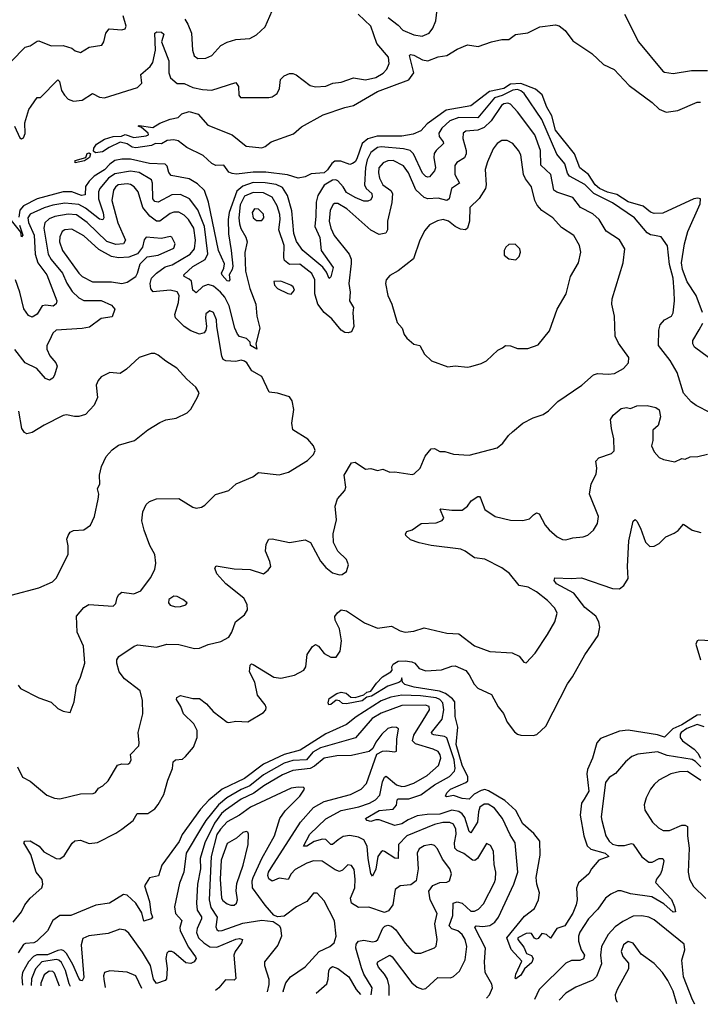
# Model space of a CAD drawing. Extents: x 1443846 to 1577407, y 839182 to 927291.
# Tile 299 of 535: x 1543414 to 1547353, y 839500 to 845202. Entities that reach past the tile are written whole.
import ezdxf

# ---------------------------------------------------------------- set-up
doc = ezdxf.new("R2010")
doc.units = 0

msp = doc.modelspace()

# ---------------------------------------------------------------- linework, layer by layer
at = {"layer": '0CON20XD'}
for points in [[(1543383.8, 844585), (1543415, 844517.5), (1543425, 844512.5), (1543435, 844517.5), (1543445.8, 844544.2), (1543442.5, 844605), (1543467.4, 844682.6), (1543479.4, 844700.6), (1543515, 844752.5), (1543535, 844752), (1543635, 844854.3), (1543643.8, 844843.8), (1543655, 844792), (1543672.5, 844765), (1543695, 844741.5), (1543725, 844730.4), (1543774.6, 844735.4), (1543835, 844774.4), (1543875, 844754.4), (1543905, 844750.4), (1544095, 844808.9), (1544120.6, 844835), (1544114.6, 844885.4), (1544168.8, 844931.2), (1544184.5, 844955), (1544200, 845025), (1544195.5, 845124.5), (1544207.3, 845132.7), (1544235, 845130.8), (1544247.9, 845117.9), (1544235.3, 845075), (1544277.5, 844965), (1544277, 844895), (1544287.1, 844865), (1544325, 844833.7), (1544365, 844833.5), (1544415, 844810.3), (1544472, 844798), (1544525, 844793.8), (1544665, 844838.8), (1544680, 844815), (1544682, 844765), (1544691.4, 844751.4), (1544855, 844752), (1544875, 844756.2), (1544904.3, 844775.7), (1544916.5, 844803.5), (1544923.3, 844856.7), (1544945, 844878), (1544975, 844890.8), (1544995, 844891.4), (1545013.4, 844883.4), (1545095, 844821.1), (1545125, 844814.4), (1545185, 844818.2), (1545226.2, 844835), (1545275, 844841.2), (1545345, 844865.6), (1545414.5, 844854.5), (1545475, 844867.9), (1545516.6, 844893.4), (1545537.9, 844915), (1545551.1, 844948.9), (1545547.8, 844985), (1545480, 845065), (1545445.7, 845165.7), (1545372.7, 845235)], [(1544369.5, 845205), (1544387.4, 845177.4), (1544407.3, 845125), (1544413.5, 845025), (1544422.6, 844992.6), (1544445, 844978.1), (1544491.4, 844978.6), (1544525, 844994.4), (1544578, 845052), (1544615, 845073.1), (1544665, 845087.3), (1544745, 845092.7), (1544785, 845114.4), (1544835, 845160.6), (1544875, 845254.2)], [(1545545.4, 845215), (1545605, 845170.5), (1545631.3, 845141.3), (1545695, 845114.6), (1545743.1, 845106.9), (1545783.1, 845125), (1545805, 845152.5), (1545821.2, 845195), (1545832, 845278)], [(1546915, 845234), (1546994.7, 845074.7), (1547135, 844903.8), (1547145, 844898.8), (1547195, 844890.8), (1547302.6, 844907.4), (1547395, 844907.5)], [(1543365, 844960.8), (1543445, 845044), (1543475, 845051.4), (1543515, 845078.1), (1543525, 845079.4), (1543595, 845050.6), (1543665, 845053.6), (1543715, 845037.8), (1543735, 845021.4), (1543765, 845012.5), (1543815, 845044), (1543888.8, 845055), (1543900.6, 845075), (1543912.9, 845125), (1543930.7, 845149.3), (1544005, 845144.2), (1544025, 845148.8), (1544030, 845165), (1544012.2, 845225)], [(1547365, 843506), (1547328.1, 843605), (1547276.1, 843685), (1547250, 843755), (1547243.9, 843795), (1547261, 843905), (1547279.8, 843975), (1547352.5, 844135), (1547354.5, 844164.5), (1547338.4, 844168.4), (1547315, 844163.9), (1547135, 844082.6), (1547085, 844079.7), (1547065, 844088.3), (1547022.3, 844122.3), (1546935, 844146.6), (1546869.3, 844189.3), (1546815, 844203), (1546770.2, 844225), (1546745, 844245.6), (1546705.8, 844305.8), (1546655, 844344.2), (1546625, 844424.7), (1546515, 844563), (1546493.2, 844645), (1546465.1, 844695), (1546437.1, 844767.1), (1546399.7, 844799.7), (1546315, 844833.3), (1546255, 844829.7), (1546215, 844804.3), (1546133.2, 844786.8), (1546025, 844704.2), (1545881, 844679), (1545771.7, 844598.3), (1545735, 844558.6), (1545691.1, 844538.9), (1545625, 844526.9), (1545482.8, 844527.2), (1545427.7, 844512.3), (1545395.7, 844485), (1545365, 844396.2), (1545355, 844378.8), (1545339.7, 844370.3), (1545325, 844364.2), (1545272.6, 844382.6), (1545237.7, 844382.3), (1545219.9, 844370.1), (1545195, 844332.1), (1545175, 844315.8), (1545100.3, 844309.7), (1545065, 844291.9), (1545025, 844283.8), (1544963.6, 844303.6), (1544839, 844319), (1544765, 844319.8), (1544668.1, 844308.1), (1544642.5, 844312.5), (1544625, 844320), (1544595, 844360.8), (1544548.3, 844358.3), (1544525, 844370), (1544475, 844416), (1544381.7, 844461.7), (1544330, 844500), (1544306.4, 844506.4), (1544267.5, 844502.5), (1544235, 844483.3), (1544200, 844485), (1544176.7, 844473.3), (1544085, 844459.7), (1544065, 844464.1), (1544035, 844483.3), (1543995, 844492.2), (1543932.1, 844462.1), (1543892.1, 844437.9), (1543852.2, 844432.2), (1543840.2, 844440.2), (1543841.9, 844458.1), (1543858, 844482), (1543905, 844510), (1543955, 844526.2), (1544002.1, 844527.9), (1544025, 844537.5), (1544075, 844520), (1544145, 844528.8), (1544158.8, 844535), (1544157.5, 844545), (1544118.3, 844578.3), (1544100, 844585), (1544105, 844590), (1544185, 844577.5), (1544225, 844603.3), (1544285, 844626.2), (1544330, 844635), (1544352.3, 844657.7), (1544395, 844670.8), (1544447.5, 844655), (1544502.2, 844592.2), (1544643.3, 844535), (1544725, 844470), (1544815, 844460.8), (1544835, 844468), (1544870, 844495), (1544998.3, 844541.7), (1545045, 844582), (1545170.7, 844650.7), (1545295, 844694.4), (1545345, 844704.5), (1545485, 844786.1), (1545665, 844853.8), (1545694.7, 844895.3), (1545670, 844995), (1545675, 845001.2), (1545695, 844996.9), (1545745, 844969.6), (1545775, 844963.5), (1545835, 844987.4), (1545886, 844995), (1545945, 845031.2), (1546005, 845056.7), (1546066.4, 845046.4), (1546145, 845073.3), (1546205, 845086.7), (1546245, 845086.9), (1546283.4, 845116.6), (1546355, 845125.3), (1546425, 845161.2), (1546515, 845172.2), (1546536.3, 845166.3), (1546569.8, 845139.8), (1546615, 845080.5), (1546725, 845006.7), (1546792.3, 844942.3), (1546855, 844914.7), (1546940.6, 844820.6), (1547075, 844722.5), (1547114.5, 844685), (1547155, 844666.7), (1547223.6, 844676.4), (1547335, 844724.1), (1547354.7, 844724.7)], [(1547412.5, 842925), (1547328.3, 842968.3), (1547299.5, 842989.5), (1547255, 843038.8), (1547219.5, 843159.5), (1547178.3, 843228.3), (1547110.6, 843315), (1547111.9, 843405), (1547120, 843435), (1547145, 843464.3), (1547185.4, 843484.6), (1547195.4, 843504.6), (1547203.3, 843575), (1547202.1, 843627.9), (1547194.8, 843704.8), (1547174.3, 843785), (1547162.7, 843892.7), (1547125.6, 843945.6), (1547087.9, 843952.1), (1547065, 843956.7), (1547045, 843968.9), (1546971.8, 844055), (1546845, 844142.5), (1546736.4, 844196.4), (1546685, 844248.3), (1546595, 844296.2), (1546583.8, 844313.8), (1546568.5, 844368.5), (1546523, 844423), (1546434.8, 844625), (1546334.2, 844775), (1546315, 844790.5), (1546295, 844797.5), (1546267.1, 844795), (1546206.5, 844763.5), (1546160.9, 844749.1), (1546065, 844634.8), (1545955, 844635.5), (1545903.6, 844616.4), (1545857.1, 844575), (1545839.5, 844545), (1545840.8, 844525), (1545865.3, 844495), (1545866.8, 844485), (1545824.6, 844445.4), (1545813.1, 844426.9), (1545810.4, 844405), (1545820.9, 844345), (1545815, 844327.1), (1545785, 844292.5), (1545775, 844289.4), (1545765, 844294.5), (1545745, 844313.2), (1545692.2, 844425), (1545673.8, 844445), (1545634.8, 844454.8), (1545505, 844465.2), (1545485, 844461.6), (1545445, 844432.3), (1545425, 844390.4), (1545415.5, 844345.5), (1545408.7, 844245), (1545419.2, 844225), (1545451, 844195), (1545453.7, 844176.3), (1545445, 844159.4), (1545428.9, 844151.1), (1545405, 844151.6), (1545355, 844171.9), (1545305, 844201.3), (1545285.7, 844235), (1545255, 844269.1), (1545243.3, 844275), (1545225, 844273.8), (1545176.8, 844243.2), (1545139.7, 844185), (1545129.6, 844145), (1545128.5, 844065), (1545121.6, 844005), (1545151.7, 843941.7), (1545159.4, 843865), (1545227.1, 843767.1), (1545215, 843712.5), (1545205, 843703.3), (1545189.9, 843739.9), (1545169, 843769), (1545051.5, 843865), (1545015, 843918.2), (1544999.8, 843965), (1544988.4, 844095), (1544964.4, 844185), (1544935, 844230), (1544897.7, 844247.7), (1544835, 844258.4), (1544765, 844259), (1544705, 844239.1), (1544670.7, 844209.3), (1544626.8, 844085), (1544620.6, 844045), (1544622.5, 843962.5), (1544637.2, 843865)], [(1546731.7, 844078.3), (1546659.6, 844115), (1546615, 844173.2), (1546523, 844203), (1546504.8, 844214.8), (1546487.2, 844305), (1546430.3, 844360.3), (1546428.6, 844445), (1546394.2, 844535), (1546295, 844668.8), (1546255, 844712.7), (1546239.4, 844719.4), (1546215.7, 844715), (1546202.8, 844705), (1546143.2, 844616.8), (1546102.5, 844577.5), (1546065, 844563.3), (1545995, 844556), (1545980.5, 844545), (1545977.5, 844515), (1545997.2, 844445), (1545997.4, 844425), (1545987.1, 844402.9), (1545943.3, 844375), (1545932.5, 844357.5), (1545931.8, 844305), (1545958.9, 844255), (1545912.1, 844225), (1545898.7, 844165), (1545885, 844156.1), (1545835, 844168.3), (1545775.8, 844165.8), (1545755, 844172.9), (1545706.7, 844216.7), (1545663.4, 844315), (1545635.5, 844355.5), (1545575, 844387), (1545545, 844385.2), (1545516.7, 844373.3), (1545492.9, 844345), (1545489.6, 844315), (1545495.2, 844285.2), (1545515.3, 844245), (1545562.5, 844212.5), (1545571.1, 844195), (1545567.3, 844142.7), (1545541.8, 844035), (1545542.5, 843985), (1545533.7, 843966.3), (1545495, 843957.5), (1545445, 843982.7), (1545306.1, 844106.1), (1545255, 844137.1), (1545235, 844137.5), (1545228, 844132), (1545211.5, 844098.5), (1545205.6, 844035), (1545214, 843995), (1545233.4, 843953.4), (1545320.3, 843845), (1545331.6, 843815), (1545331.2, 843791.2), (1545318, 843675), (1545326.8, 843625), (1545323.3, 843575), (1545346.2, 843535), (1545342.6, 843505), (1545348.5, 843425), (1545335, 843394.4), (1545315, 843388.5), (1545295, 843391.3), (1545275, 843404.2), (1545219.4, 843469.4), (1545175, 843507.2), (1545138.6, 843555), (1545121.6, 843615), (1545122.2, 843695), (1545105, 843731.8), (1545035, 843786), (1544975, 843784.3), (1544947.2, 843807.2), (1544942.5, 843825), (1544944.4, 843895), (1544914, 843985), (1544921.2, 844045), (1544918.5, 844075), (1544903.7, 844125), (1544875.3, 844175), (1544825, 844199), (1544765, 844200.8), (1544715, 844179.6), (1544690.5, 844129.5), (1544681.5, 844055), (1544685, 844020), (1544693.4, 843993.4), (1544723, 843943), (1544730.3, 843915), (1544716.9, 843853.1), (1544721.1, 843745), (1544746.3, 843646.3), (1544779.7, 843555), (1544787.1, 843485), (1544802.7, 843415), (1544781.1, 843325), (1544785.7, 843294.3), (1544749.4, 843315), (1544747.8, 843335), (1544726.3, 843356.3), (1544685, 843366.9), (1544675, 843380.6), (1544658.3, 843415), (1544625.9, 843545.9), (1544600, 843595), (1544575.3, 843625), (1544535, 843658.6), (1544505, 843668.3), (1544473.3, 843656.7), (1544435, 843620), (1544415.4, 843635), (1544407.3, 843687.3), (1544395, 843700.3), (1544365.6, 843715), (1544362.9, 843725), (1544415, 843773.8), (1544487.2, 843812.8), (1544503.5, 843846.5), (1544482.7, 844005), (1544445, 844101.5), (1544395.8, 844165.8), (1544345, 844190.3), (1544295, 844188.4), (1544215, 844144.6), (1544195, 844148.5), (1544183.4, 844165), (1544182.6, 844255), (1544175.9, 844275), (1544105, 844316.7), (1544055, 844325.9), (1543965, 844310.3), (1543927.3, 844285), (1543878.1, 844225), (1543869.6, 844205), (1543868.9, 844165), (1543895.8, 844084.2), (1543899.7, 844055), (1543895, 844043.8), (1543875, 844046.9), (1543795, 844111.1), (1543755, 844132.6), (1543675, 844139.2), (1543605, 844127.3), (1543555, 844112.3), (1543475, 844076.1), (1543459.8, 844055), (1543465, 844027.3), (1543498.3, 843955), (1543504, 843845), (1543518.7, 843795), (1543571.6, 843725), (1543628.4, 843575), (1543623.8, 843556.2), (1543607.5, 843542.5), (1543565, 843548.3), (1543544.3, 843545), (1543515, 843497.5), (1543485, 843480), (1543465, 843488.8), (1543437.6, 843527.6), (1543414.8, 843624.8), (1543389.4, 843695)], [(1546005, 843190.8), (1546025, 843194.2), (1546085, 843210.8), (1546115, 843226), (1546180.7, 843289.3), (1546208.9, 843301.1), (1546225, 843316), (1546254.2, 843314.2), (1546295, 843298), (1546355, 843297.5), (1546415, 843318.8), (1546479.5, 843400.5), (1546524, 843525), (1546575.7, 843615), (1546600.8, 843715), (1546648.1, 843795), (1546661.5, 843855), (1546654.4, 843895), (1546621.7, 843951.7), (1546548.9, 843998.9), (1546500, 844055), (1546435, 844096.7), (1546408.3, 844128.3), (1546396, 844155), (1546376.4, 844235), (1546340.6, 844280.6), (1546329.2, 844305), (1546315, 844418.8), (1546301.1, 844445), (1546267.1, 844485), (1546235, 844502.5), (1546205, 844502.3), (1546176.9, 844485), (1546154.4, 844455), (1546120.6, 844379.4), (1546107.8, 844335), (1546113.8, 844245), (1546109.6, 844225), (1546073.3, 844166.7), (1546019.4, 844115), (1546016.9, 844035), (1546005, 843994.2), (1545994.5, 843985.5), (1545965, 843989.3), (1545934.3, 844004.3), (1545895, 844035.4), (1545865, 844044.5), (1545832.4, 844037.6), (1545786.2, 844015), (1545759.3, 843980.7), (1545728.9, 843925), (1545692.4, 843817.6), (1545605, 843747.5), (1545555, 843720), (1545533.8, 843695), (1545531.2, 843675), (1545544.3, 843605), (1545568, 843555), (1545598.8, 843448.8), (1545626.7, 843415), (1545639.3, 843379.3), (1545655, 843357.5), (1545695, 843322.5), (1545730, 843315), (1545757.5, 843265), (1545796.7, 843226.7), (1545892.3, 843192.3), (1545935, 843198), (1546005, 843190.8)], [(1544637.2, 843865), (1544647, 843775), (1544643.5, 843755), (1544626.2, 843725), (1544630.5, 843695), (1544625, 843688.1), (1544615, 843689.3), (1544585, 843722.5), (1544581.8, 843735), (1544595.8, 843764.2), (1544598.5, 843788.5), (1544565.2, 843865.2), (1544506.4, 844146.4), (1544482.6, 844212.6), (1544442.5, 844252.5), (1544395, 844280.6), (1544290, 844300), (1544277.4, 844317.4), (1544267.1, 844355), (1544255, 844366.1), (1544165, 844369.5), (1544055, 844395.2), (1544004.8, 844394.8), (1543965, 844386), (1543935, 844365.2), (1543905, 844332.5), (1543845, 844296.1), (1543815, 844266.7), (1543794.5, 844235.5), (1543792.3, 844187.7), (1543772.2, 844185), (1543715.2, 844205.2), (1543665, 844204.5), (1543514.3, 844164.3), (1543435.2, 844125), (1543415, 844098.8), (1543408.2, 844058.2)], [(1543735, 844374.2), (1543735, 844387.5), (1543796.7, 844403.3), (1543805, 844427.5), (1543815, 844431.4), (1543824, 844425), (1543816.7, 844403.3), (1543788.8, 844385), (1543735, 844374.2)], [(1543405, 841347.5), (1543418.3, 841328.3), (1543524.1, 841274.1), (1543595, 841250), (1543635, 841213.3), (1543665, 841197.5), (1543705, 841190), (1543728.3, 841251.7), (1543743.3, 841345), (1543766.2, 841395), (1543790, 841475), (1543783.1, 841575), (1543746.2, 841655), (1543741.7, 841748.3), (1543785, 841798.5), (1543814.6, 841815.4), (1543955, 841806.2), (1543969.4, 841820.6), (1543977.1, 841855), (1543986.6, 841873.4), (1544005, 841887.1), (1544075, 841878.1), (1544113.8, 841895), (1544170.5, 841969.5), (1544195, 842017.5), (1544201.9, 842055), (1544195.6, 842105), (1544167.4, 842157.4), (1544133.3, 842245), (1544120.9, 842300.9), (1544127, 842353), (1544145.9, 842394.1), (1544165, 842411.2), (1544205, 842427.5), (1544335, 842429.2), (1544415, 842380), (1544435, 842374), (1544465, 842378.8), (1544485, 842390), (1544547.3, 842452.7), (1544623.3, 842475), (1544666.7, 842515), (1544762.5, 842555), (1544795, 842580), (1544915, 842565.8), (1544969.1, 842580.9), (1545079.9, 842650.1), (1545114.3, 842685), (1545123, 842707), (1545114.5, 842734.5), (1545082.1, 842772.1), (1544995, 842827.5), (1544988.8, 842865), (1545000, 842945), (1544990, 842995), (1544975, 843017.5), (1544905, 843040), (1544857.5, 843045), (1544815, 843136.7), (1544758.1, 843168.1), (1544727.6, 843215), (1544715, 843224.7), (1544695, 843229.7), (1544665, 843223.4), (1544605.9, 843225.9), (1544591.2, 843235), (1544583.2, 843253.2), (1544554.6, 843424.6), (1544553.1, 843465), (1544535, 843505.7), (1544515, 843517.1), (1544491.9, 843498.1), (1544488.5, 843475), (1544494.5, 843425), (1544491.9, 843405), (1544481.3, 843388.7), (1544455, 843381.1), (1544405, 843400.4), (1544364.8, 843424.8), (1544314.8, 843474.8), (1544311.9, 843495), (1544332, 843565), (1544335.7, 843605.7), (1544325, 843626.8), (1544285, 843635.6), (1544187.1, 843627.1), (1544173.3, 843643.3), (1544168.1, 843675), (1544176.9, 843705), (1544206.1, 843735), (1544255, 843770.8), (1544296.5, 843783.5), (1544400, 843845), (1544424.7, 843875), (1544431.6, 843925), (1544421.1, 843995), (1544390.5, 844045), (1544365, 844070.3), (1544335, 844088.4), (1544305, 844088.1), (1544285, 844079.7), (1544225, 844035.2), (1544205, 844035.2), (1544166.9, 844065), (1544127, 844115), (1544099.7, 844205), (1544075.4, 844235), (1544055, 844247.8), (1544035, 844251.3), (1543984.5, 844245.5), (1543967.4, 844232.6), (1543956.8, 844215), (1543946.5, 844155), (1543982.5, 844025), (1544025.9, 843925), (1544014.4, 843905), (1543970.6, 843900.6), (1543918.5, 843918.5), (1543805, 844027.5), (1543742.6, 844072.6), (1543695, 844077), (1543617.7, 844062.3), (1543585, 844049.5), (1543559.7, 844025), (1543553.7, 843995), (1543578, 843845), (1543595, 843814.1), (1543661.1, 843735), (1543686, 843676), (1543718, 843628), (1543755, 843592.3), (1543785, 843575.3), (1543885.7, 843575.7), (1543945, 843549.1), (1543963.5, 843525), (1543948.2, 843481.8), (1543885, 843471.8), (1543818.3, 843421.7), (1543775, 843413.2), (1543624.2, 843405), (1543605, 843387.5), (1543585.4, 843344.6), (1543571.5, 843315), (1543570, 843295), (1543588.5, 843255), (1543623.1, 843215), (1543631.1, 843195), (1543615, 843143.8), (1543605, 843126.2), (1543585.8, 843114.2), (1543563.9, 843123.9), (1543512.4, 843182.4), (1543445, 843215.4), (1543385, 843291.5)], [(1544815, 844039.2), (1544826.9, 844055), (1544825, 844075.7), (1544795, 844104.4), (1544773, 844107), (1544759.1, 844085), (1544764.6, 844055), (1544785, 844040), (1544815, 844039.2)], [(1543413, 844013), (1543432, 843955), (1543425, 843944), (1543421.2, 843971.2), (1543359.2, 844049.2)], [(1543401.9, 840875), (1543430.8, 840815), (1543475, 840792.5), (1543571.4, 840711.4), (1543615, 840694), (1543645, 840690), (1543765, 840718.6), (1543838.8, 840721.2), (1543852.5, 840727.5), (1543868.8, 840751.2), (1543895, 840765.8), (1543925.7, 840795), (1543978.9, 840885), (1544005, 840892.2), (1544040, 840890), (1544052, 840898), (1544058, 840915), (1544055, 840947.5), (1544102.7, 840997.3), (1544105.8, 841015), (1544098.6, 841075), (1544127, 841183), (1544125, 841260), (1544110.8, 841315), (1544020.8, 841385), (1543990, 841425), (1543975.8, 841475), (1543976.2, 841495), (1543986.7, 841515), (1544075.8, 841574.2), (1544098.3, 841581.7), (1544205, 841568.9), (1544265, 841585.5), (1544335, 841583.3), (1544425, 841561.1), (1544455, 841563.1), (1544505, 841584.4), (1544578.3, 841601.7), (1544623.7, 841626.3), (1544641.8, 841655), (1544661.8, 841715), (1544714.8, 841755.2), (1544732.5, 841785), (1544730, 841815), (1544711.1, 841851.1), (1544605.8, 841935), (1544555, 841993.3), (1544543.3, 842025), (1544551.2, 842038.8), (1544655, 842021.4), (1544747.3, 842017.3), (1544825, 841993.3), (1544852.5, 842015), (1544866.7, 842035), (1544861.2, 842065), (1544836.2, 842125), (1544840, 842165), (1544856.2, 842193.8), (1544875, 842196), (1544975.3, 842175.3), (1545065, 842190), (1545096.7, 842175), (1545155, 842065.8), (1545185, 842030.6), (1545225, 841998.9), (1545265, 841987.1), (1545280.8, 841989.2), (1545305, 842006.7), (1545316, 842045), (1545305, 842076.7), (1545254, 842125), (1545230.6, 842175), (1545227.1, 842225), (1545246.9, 842305), (1545240, 842385), (1545253, 842427), (1545295.6, 842475), (1545301.1, 842495), (1545291.4, 842565), (1545334.7, 842635.3), (1545355, 842638.8), (1545415, 842600), (1545445, 842604), (1545485, 842590.8), (1545515, 842600), (1545555, 842581.4), (1545585, 842583.1), (1545685, 842568), (1545697.4, 842572.6), (1545730.8, 842605), (1545760, 842675), (1545795, 842716.9), (1545815, 842719.2), (1545845, 842701.2), (1545875, 842701.2), (1545925, 842686.2), (1546015, 842680), (1546176.8, 842723.2), (1546209.7, 842750.3), (1546243.3, 842795), (1546266.7, 842815), (1546325, 842866), (1546385, 842896.2), (1546443.9, 842916.1), (1546475, 842936.7), (1546529.2, 842990.8), (1546667.1, 843085), (1546735.4, 843144.6), (1546757.5, 843152.5), (1546819.1, 843149.1), (1546856.5, 843153.5), (1546908.5, 843181.5), (1546938.1, 843215), (1546938.9, 843245), (1546879.8, 843329.8), (1546860.2, 843370.2), (1546855.7, 843485), (1546840, 843555), (1546842.5, 843585), (1546906.7, 843795), (1546915.6, 843875), (1546885, 843928), (1546807.3, 843977.3), (1546768.2, 844045), (1546731.7, 844078.3)], [(1544005, 843675.4), (1544035, 843682.3), (1544085, 843715.5), (1544096.4, 843735), (1544110.9, 843789.1), (1544151.3, 843828.7), (1544215, 843838.2), (1544305, 843878.5), (1544314.4, 843905), (1544295, 843943.3), (1544285, 843947.5), (1544235, 843935.5), (1544145, 843942.5), (1544133.2, 843926.8), (1544124.4, 843885), (1544095, 843845.5), (1544045, 843827.8), (1543985, 843823.3), (1543945, 843831.6), (1543871.1, 843871.1), (1543785, 843950.7), (1543715, 843989.5), (1543675, 843984.7), (1543658.8, 843975), (1543646.4, 843945), (1543644.3, 843915), (1543662.2, 843865), (1543756.8, 843735), (1543775.2, 843715.2), (1543834.7, 843684.7), (1543944.1, 843684.1), (1544005, 843675.4)], [(1546285, 843812.5), (1546305, 843830), (1546312.5, 843855), (1546307.5, 843875), (1546281.7, 843901.7), (1546245, 843900), (1546227.5, 843885), (1546217.5, 843865), (1546218.3, 843838.3), (1546245, 843817.5), (1546285, 843812.5)], [(1544985, 843613.3), (1545003.3, 843635), (1544996.2, 843655), (1544983.3, 843665), (1544925, 843688.6), (1544883.8, 843686.2), (1544888.8, 843665), (1544906.7, 843645), (1544965, 843616.7), (1544985, 843613.3)], [(1547400, 843245), (1547319.6, 843305), (1547309.3, 843325), (1547309.3, 843345), (1547346, 843406), (1547366.6, 843445)], [(1543365, 841870), (1543525, 841911.2), (1543603.6, 841946.4), (1543625, 841967.5), (1543694, 842105), (1543694.2, 842155), (1543686.7, 842193.3), (1543693.3, 842215), (1543706.1, 842233.9), (1543725, 842243.8), (1543785, 842248), (1543823.3, 842275), (1543845.8, 842324.2), (1543867.5, 842425), (1543871.4, 842455), (1543864.3, 842485), (1543877.1, 842515), (1543875.8, 842565), (1543888, 842615), (1543915, 842672.5), (1543948.3, 842711.7), (1543985, 842738.8), (1544077.5, 842765), (1544155, 842826.2), (1544225, 842870), (1544260, 842885), (1544320, 842895), (1544383.6, 842926.4), (1544403.6, 842946.4), (1544443.6, 843016.4), (1544451.7, 843041.7), (1544432.5, 843075), (1544380.2, 843120.2), (1544324, 843185), (1544258.8, 843225), (1544215, 843260), (1544195, 843268.8), (1544175, 843268.8), (1544104.3, 843245.7), (1544031.7, 843178.3), (1543995.9, 843154.1), (1543935, 843158.8), (1543885.9, 843134.1), (1543867.3, 843112.7), (1543856, 843085), (1543864, 843015), (1543845, 842970), (1543795, 842916.2), (1543755, 842904), (1543730, 842905), (1543685, 842914), (1543665, 842909.2), (1543555, 842854.4), (1543485, 842811.1), (1543455, 842804.2), (1543441.1, 842811.1), (1543425.6, 842835), (1543408.1, 842935)], [(1543375.2, 839974.8), (1543423.4, 840035), (1543442.8, 840075), (1543474.1, 840115), (1543541.4, 840175), (1543546.9, 840195), (1543543, 840223), (1543509.4, 840265), (1543477.8, 840367.8), (1543436.7, 840435), (1543442.5, 840445), (1543475, 840445.7), (1543525.4, 840415.4), (1543552.4, 840382.4), (1543625, 840344.2), (1543645, 840343.3), (1543670.5, 840359.5), (1543717.1, 840432.9), (1543733.4, 840446.6), (1543765, 840450.6), (1543815, 840430.4), (1543863.2, 840436.8), (1543969.9, 840490.1), (1544005, 840513.8), (1544070.5, 840565), (1544094.5, 840605.5), (1544155.3, 840604.7), (1544195, 840632.9), (1544215, 840657.7), (1544248.2, 840715), (1544271.3, 840798.7), (1544298, 840865), (1544301.1, 840905), (1544315, 840915.6), (1544355, 840920), (1544372.9, 840935), (1544420.4, 840989.6), (1544440.8, 841045), (1544440.5, 841085), (1544421.4, 841125), (1544362.2, 841182.2), (1544347.2, 841225), (1544321.2, 841265), (1544322.5, 841277.5), (1544345, 841288.2), (1544415, 841270), (1544455, 841271.9), (1544495, 841240.6), (1544533.5, 841195), (1544613.9, 841133.9), (1544625, 841131.1), (1544665, 841140), (1544735, 841136.5), (1544825, 841190), (1544838, 841205), (1544839.7, 841219.7), (1544834.2, 841235), (1544790.8, 841290.8), (1544775.2, 841365.2), (1544743.7, 841425), (1544746.6, 841463.4), (1544755, 841470.8), (1544765, 841467.1), (1544884.7, 841394.7), (1544925, 841388.8), (1545005, 841405.9), (1545058, 841435), (1545069.8, 841455), (1545078, 841525), (1545108.3, 841571.7), (1545125, 841584.6), (1545143.9, 841573.9), (1545175, 841531.2), (1545215, 841510.4), (1545245, 841510), (1545267.9, 841545), (1545275.4, 841605), (1545265.4, 841675), (1545240, 841725), (1545238.5, 841745), (1545252.8, 841767.2), (1545275, 841784.5), (1545305, 841778.2), (1545408.6, 841708.6), (1545485, 841678.5), (1545565, 841690), (1545615, 841662.9), (1545645, 841654.2), (1545695, 841661.4), (1545755, 841679.4), (1545885, 841649.1), (1545955, 841646.2), (1546045, 841575.6), (1546135, 841542.5), (1546263.3, 841535), (1546305.4, 841515.4), (1546330.9, 841480.9), (1546345, 841477.1), (1546396.9, 841533.1), (1546469, 841641), (1546510, 841715), (1546524.7, 841765), (1546510.3, 841795), (1546468, 841838), (1546405, 841888.4), (1546356.4, 841916.4), (1546303.5, 841925), (1546248.9, 841995), (1546205, 842028), (1546105, 842078), (1546045, 842085.6), (1545991.4, 842125), (1545966.3, 842136.3), (1545795, 842157.3), (1545725, 842172), (1545675, 842190.5), (1545648, 842215), (1545646, 842225), (1545655, 842238), (1545685, 842247.5), (1545737.5, 842285), (1545825, 842287.8), (1545858.7, 842301.3), (1545868.8, 842315), (1545848, 842365), (1545851.1, 842368.9), (1545915, 842361.1), (1545975, 842361.9), (1546005, 842384), (1546026.2, 842415), (1546065, 842440.8), (1546075, 842440), (1546081.3, 842431.3), (1546106.1, 842366.1), (1546165.4, 842325.4), (1546255, 842303.5), (1546325, 842301.9), (1546365, 842312.2), (1546388.1, 842335), (1546405, 842346.9), (1546420.2, 842340.2), (1546455.4, 842275.4), (1546477.6, 842247.6), (1546525, 842206.9), (1546555, 842191.8), (1546575, 842189.5), (1546615, 842201.4), (1546675, 842208), (1546702.7, 842217.3), (1546734, 842245), (1546757.1, 842285), (1546764.4, 842325), (1546711.1, 842455), (1546721.1, 842515), (1546749.3, 842570.7), (1546753.3, 842605), (1546748.6, 842645), (1546765, 842664.3), (1546839.5, 842690.5), (1546854.3, 842705), (1546852, 842775), (1546838, 842835), (1546833.9, 842886.1), (1546848.3, 842911.7), (1546895, 842950), (1546925, 842955.7), (1546948.8, 842951.2), (1546985, 842966), (1547045, 842968.8), (1547095, 842956.2), (1547115, 842942.5), (1547123, 842903), (1547108.3, 842851.7), (1547077.5, 842825), (1547078.6, 842765), (1547070.8, 842735), (1547085, 842700), (1547115, 842667.5), (1547140, 842655), (1547205, 842641.2), (1547245, 842661.2), (1547265, 842657.5), (1547295, 842670), (1547338.3, 842671.7), (1547395, 842686.7)], [(1545479.3, 841359.3), (1545512.6, 841397.4), (1545562.5, 841425), (1545570, 841435), (1545566.7, 841455), (1545575, 841470), (1545605, 841486.9), (1545645, 841490), (1545683.4, 841483.4), (1545700, 841475), (1545725.6, 841445.6), (1545765, 841432), (1545855, 841436.2), (1545915, 841458.6), (1545935, 841459.4), (1545995, 841434), (1546015, 841408.8), (1546043.3, 841353.3), (1546065, 841330), (1546145, 841293.8), (1546182.4, 841222.4), (1546214.4, 841184.4), (1546234.5, 841134.5), (1546277.9, 841077.9), (1546295, 841064), (1546315, 841058.8), (1546385, 841055.8), (1546406.8, 841063.2), (1546458.8, 841111.2), (1546584.5, 841355), (1546614, 841396), (1546685.3, 841524.7), (1546761.5, 841635), (1546771.2, 841685), (1546766.5, 841715), (1546747.5, 841747.5), (1546685, 841798.5), (1546620.2, 841880.2), (1546520, 841935), (1546506.7, 841955), (1546510, 841970), (1546605, 841965.7), (1546665, 841970), (1546845, 841907.1), (1546885, 841905.8), (1546910, 841925), (1546936, 841965), (1546931.9, 842035), (1546938.5, 842185), (1546965, 842297.5), (1546975, 842306.7), (1546985, 842297.5), (1547007.6, 842257.6), (1547035.8, 842175.8), (1547060.7, 842150.7), (1547085, 842153.8), (1547115, 842168.8), (1547152.4, 842207.6), (1547201.8, 842228.2), (1547225, 842244.2), (1547255, 842280), (1547305, 842245.8), (1547355, 842232.5)], [(1544315, 841802), (1544345, 841804.2), (1544375.9, 841814.1), (1544382.5, 841825), (1544357.5, 841845), (1544325, 841861.2), (1544305, 841863.3), (1544276.4, 841843.6), (1544274, 841825), (1544285, 841811.2), (1544315, 841802)], [(1547413.3, 841605), (1547345, 841609.6), (1547334.4, 841605), (1547327.9, 841585), (1547353.1, 841495)], [(1547356.2, 841176.2), (1547335, 841173.7), (1547245, 841117.8), (1547194.5, 841095.5), (1547145, 841047.1), (1547105, 841059.8), (1546935, 841088.3), (1546885, 841081.8), (1546775, 841040), (1546754.6, 841015), (1546729.3, 840925), (1546699.6, 840860.4), (1546696.9, 840835), (1546708.6, 840735), (1546681.5, 840688.5), (1546666, 840664), (1546656.9, 840595), (1546679.4, 840475), (1546697.4, 840417.4), (1546718.5, 840398.5), (1546802.2, 840375), (1546822.5, 840355), (1546766.2, 840335), (1546723.3, 840285), (1546707.1, 840255), (1546647.2, 840202.8), (1546636.7, 840173.3), (1546639.6, 840105), (1546634.6, 840075), (1546615, 840028.5), (1546567.9, 839955), (1546522, 839938), (1546485, 839883.8), (1546462.5, 839905), (1546435, 839910), (1546415, 839880), (1546405, 839877.5), (1546393.6, 839883.6), (1546375, 839910), (1546365, 839912.5), (1546345, 839910), (1546297.5, 839885), (1546296.7, 839875), (1546330.9, 839830.9), (1546347.1, 839795), (1546375, 839782.2), (1546384.6, 839765), (1546377.7, 839742.3), (1546334.6, 839705.4), (1546315, 839669.5), (1546285, 839646.7), (1546280.8, 839650.8), (1546284.6, 839675), (1546320.5, 839749.5), (1546257.8, 839817.8), (1546232.9, 839885), (1546335, 840010.3), (1546393.1, 840055), (1546415.8, 840104.2), (1546422.2, 840145), (1546407.1, 840195), (1546403.5, 840235), (1546426, 840364), (1546423.1, 840445), (1546389.7, 840489.7), (1546325.4, 840545), (1546285, 840622.7), (1546221.1, 840681.1), (1546126.9, 840736.9), (1546105, 840743.3), (1546085, 840737.5), (1546043.7, 840716.3), (1546015, 840687.7), (1545975, 840692.7), (1545925, 840708.9), (1545885, 840701.2), (1545877.5, 840705), (1545885.6, 840725), (1545906.7, 840745), (1545996.3, 840783.7), (1546006.7, 840795), (1546008, 840818), (1545975.3, 840885), (1545940.7, 841005), (1545950, 841105), (1545935, 841167.5), (1545931.2, 841251.2), (1545919.2, 841269.2), (1545879, 841299), (1545842.5, 841312.5), (1545696.7, 841336.7), (1545643, 841353), (1545630, 841365), (1545625, 841390), (1545619.2, 841370.8), (1545607.3, 841362.7), (1545545, 841342.5), (1545449.2, 841285), (1545421.9, 841278.1), (1545395, 841257.5), (1545305, 841240.7), (1545282.5, 841242.5), (1545265, 841257.1), (1545245, 841261.9), (1545215, 841237.1), (1545203.8, 841235), (1545198.6, 841245), (1545205, 841270.8), (1545249.3, 841300.7), (1545275, 841306.7), (1545302.7, 841302.7), (1545329.4, 841279.4), (1545355, 841276.1), (1545405, 841292.5), (1545422.9, 841307.1), (1545445.9, 841314.1), (1545479.3, 841359.3)], [(1546115.9, 839535.2), (1546133.3, 839555), (1546150, 839595), (1546146.2, 839616.2), (1546106.9, 839685), (1546103.6, 839746.4), (1546109.3, 839825), (1546047.7, 839945), (1546055, 839955.2), (1546095, 839950.3), (1546135, 839957.1), (1546163.6, 839976.4), (1546184.7, 840005), (1546274.3, 840195.7), (1546297.2, 840265), (1546280.8, 840435), (1546251.5, 840481.5), (1546208.6, 840575), (1546160.8, 840635), (1546125, 840658.7), (1546101, 840659), (1546077.7, 840642.3), (1546068.4, 840615), (1546063.9, 840555), (1546025, 840493.1), (1546015, 840501.2), (1545990.9, 840580.9), (1545975, 840603.2), (1545955, 840616.6), (1545915, 840623.4), (1545845, 840600.4), (1545771.6, 840598.4), (1545715, 840590.7), (1545661.3, 840568.7), (1545625, 840545.2), (1545585, 840534.6), (1545495, 840567.8), (1545475, 840568.8), (1545445, 840559.5), (1545424, 840565), (1545416, 840575), (1545495, 840622.9), (1545575, 840630.5), (1545595, 840652.5), (1545599.1, 840685), (1545605, 840690), (1545665, 840690.7), (1545735, 840713), (1545815, 840770.8), (1545901.7, 840818.3), (1545930.7, 840849.3), (1545934.4, 840865.6), (1545929.2, 840915), (1545885, 841043.3), (1545871.7, 841051.7), (1545811.1, 841061.1), (1545800.8, 841065), (1545797.3, 841075), (1545858.4, 841151.6), (1545869, 841205), (1545863.1, 841245), (1545845.2, 841265), (1545825, 841275.1), (1545732.8, 841287.2), (1545625, 841290), (1545561.5, 841278.5), (1545505, 841256.5), (1545361.1, 841165), (1545305, 841119.7), (1545185, 841066.6), (1545037.6, 840972.4), (1544943.7, 840946.3), (1544825, 840891.4), (1544715, 840808.3), (1544585, 840745.9), (1544507.4, 840682.6), (1544459.4, 840630.6), (1544353.1, 840483.1), (1544336.5, 840443.5), (1544236.3, 840305), (1544216.4, 840243.6), (1544165, 840231.8), (1544135.4, 840185.4), (1544165, 840096.2), (1544172.4, 840032.4), (1544182.5, 840005), (1544174.5, 839995.5), (1544131.4, 839981.4), (1544120, 840030), (1544085, 840085.6), (1544035, 840131.4), (1544015, 840136.7), (1543934.1, 840085.9), (1543855, 840073.3), (1543710, 840015), (1543645, 840013.5), (1543605.8, 839985), (1543573.8, 839925), (1543513.3, 839865), (1543495, 839856), (1543447.6, 839852.4), (1543435, 839846.2), (1543405, 839798)], [(1545551.6, 839551.7), (1545552.3, 839557.7), (1545552.6, 839605), (1545541.9, 839645), (1545525.2, 839675.2), (1545491.1, 839715), (1545482.7, 839735), (1545485.8, 839745), (1545555, 839783.5), (1545570, 839775), (1545683.9, 839625), (1545715, 839600), (1545745, 839586.8), (1545765, 839592.1), (1545834.2, 839655.8), (1545906.9, 839653.1), (1545925, 839660), (1545958.5, 839691.5), (1545991.8, 839758.2), (1546001.1, 839835), (1545991.7, 839875), (1545974.7, 839905), (1545949.5, 839925), (1545915, 839936.3), (1545899.8, 839955), (1545919.8, 840015), (1545922.1, 840085), (1545945, 840093.1), (1545974.8, 840084.8), (1546025, 840039.6), (1546045, 840040), (1546068.2, 840051.8), (1546098.7, 840081.3), (1546161.8, 840205), (1546168.2, 840225), (1546169.1, 840265), (1546159.8, 840309.8), (1546155.9, 840385.9), (1546138.8, 840418.8), (1546115, 840432), (1546064, 840345), (1546047, 840333), (1546034.4, 840334.4), (1545985, 840374.2), (1545945, 840390.5), (1545931.9, 840405), (1545929.7, 840435), (1545940.6, 840485), (1545938.1, 840515), (1545925, 840542.5), (1545903, 840553), (1545862.3, 840552.3), (1545815, 840541.6), (1545654.2, 840475.8), (1545606.6, 840425), (1545603.3, 840345), (1545585, 840345.5), (1545525, 840385.5), (1545515, 840388.5), (1545505, 840382.5), (1545487.1, 840355), (1545475, 840282), (1545455, 840242), (1545446.7, 840256.7), (1545429.8, 840345), (1545424.8, 840414.8), (1545405, 840451.6), (1545375, 840468.6), (1545325, 840477.6), (1545285, 840471.8), (1545257.3, 840452.7), (1545225, 840425.4), (1545215, 840426.2), (1545185, 840453.4), (1545165.3, 840455.3), (1545117.9, 840442.1), (1545075, 840415.5), (1545056.7, 840415), (1545092.9, 840485), (1545185, 840573.4), (1545275, 840621.6), (1545376.4, 840643.6), (1545438.5, 840665), (1545473.9, 840685), (1545498.3, 840711.7), (1545512.6, 840787.4), (1545525, 840814.5), (1545535, 840821.5), (1545595, 840770.9), (1545625, 840760.7), (1545645, 840763), (1545695, 840780.5), (1545772.9, 840825), (1545837.6, 840882.4), (1545850.8, 840925), (1545847.8, 840945), (1545835, 840963.1), (1545807.5, 840977.5), (1545705, 841008.8), (1545688, 841025), (1545695, 841058.8), (1545748.6, 841145), (1545786, 841206), (1545783.3, 841225), (1545762.4, 841232.4), (1545625, 841230), (1545505, 841185.9), (1545454.2, 841155), (1545356.7, 841043.3), (1545155, 840986.1), (1545109.3, 840960.7), (1545074.4, 840915.6), (1544995, 840912.1), (1544945, 840896), (1544825, 840828.7), (1544745, 840764.6), (1544695, 840744.3), (1544612.8, 840695), (1544564.5, 840655), (1544491.5, 840565), (1544465, 840522.9), (1544378.1, 840375), (1544362.9, 840265), (1544339.2, 840200.8), (1544310, 840065), (1544315.4, 840025), (1544351.5, 839985), (1544339.7, 839945), (1544342.8, 839925), (1544390.1, 839830.1), (1544431.1, 839775), (1544434.2, 839765), (1544423.4, 839746.6), (1544404.4, 839735.6), (1544375, 839739.5), (1544305, 839799.4), (1544295, 839805.6), (1544274.5, 839805.5), (1544264.5, 839795.5), (1544258.9, 839765), (1544266.6, 839706.6), (1544263.4, 839646.6), (1544255, 839637.5), (1544205, 839620.8), (1544188.5, 839645), (1544170.2, 839725), (1544125, 839801.8), (1544045, 839911.9), (1544025, 839928.9), (1543992.5, 839935), (1543925, 839909.4), (1543813.5, 839896.5), (1543779.4, 839880.6), (1543770, 839845), (1543785.3, 839655), (1543775, 839635.8), (1543765, 839638.6), (1543755, 839651.9), (1543720.3, 839730.3), (1543684.9, 839794.9), (1543669.8, 839809.8), (1543655, 839814.6), (1543635, 839811.5), (1543575, 839786.8), (1543513, 839787), (1543493.3, 839776.7), (1543464.2, 839745.8), (1543430.6, 839685), (1543425.4, 839654.6), (1543429.3, 839610.3)], [(1545447, 839554.8), (1545454.6, 839595), (1545405.3, 839675), (1545391.7, 839711.7), (1545359.3, 839825), (1545361.3, 839848.7), (1545374.5, 839865.5), (1545405, 839871.7), (1545455, 839861.8), (1545475, 839864.6), (1545485.9, 839875), (1545515, 839941.1), (1545526.7, 839953.3), (1545545, 839958.2), (1545565, 839951.5), (1545591.5, 839931.5), (1545645, 839854.5), (1545685, 839808.1), (1545705, 839795.6), (1545735, 839795.6), (1545813.5, 839826.5), (1545825, 839836.7), (1545830, 839875), (1545815.7, 839965), (1545829.3, 840025), (1545788.9, 840105), (1545781.2, 840155), (1545805, 840187.5), (1545845, 840204.5), (1545885, 840207.8), (1545901.2, 840215), (1545912.2, 840255), (1545902.5, 840285), (1545859.9, 840339.9), (1545831.2, 840401.2), (1545815, 840420), (1545795, 840424.5), (1545755, 840417.5), (1545725, 840400), (1545714.6, 840375), (1545720, 840285), (1545707.5, 840215), (1545677.3, 840192.7), (1545615, 840185.7), (1545586.2, 840165), (1545573.2, 840075), (1545548.6, 840041.4), (1545525, 840030.9), (1545435, 840061.8), (1545375, 840060.8), (1545335, 840086.5), (1545327.3, 840115), (1545352.5, 840175), (1545356.2, 840225), (1545349.7, 840279.7), (1545334.4, 840304.4), (1545313.3, 840306.7), (1545282.9, 840277.1), (1545265, 840269.6), (1545238.8, 840278.8), (1545165, 840329.1), (1545115, 840330.8), (1545075, 840318.1), (1545008.7, 840281.3), (1544985, 840256.2), (1544966.8, 840223.2), (1544915, 840229.7), (1544875, 840213.3), (1544855, 840227.3), (1544848.9, 840245), (1544853.2, 840265), (1544869.5, 840290.5), (1545039.7, 840555), (1545115, 840640), (1545175, 840674.1), (1545328.6, 840715), (1545390.9, 840745), (1545420.7, 840779.3), (1545480.5, 840949.5), (1545513.5, 840966.5), (1545538.7, 840968.7), (1545585, 840961.2), (1545593.8, 840966.2), (1545596, 841035), (1545605.5, 841095), (1545595, 841102.9), (1545570, 841105), (1545545, 841097.1), (1545508.9, 841065), (1545475, 841017.5), (1545457.9, 840982.1), (1545436.3, 840963.7), (1545335, 840940.7), (1545248.3, 840938.3), (1545175, 840926), (1545120.8, 840879.2), (1545095, 840865.4), (1544995, 840853.1), (1544935, 840829.4), (1544826.3, 840765), (1544768.2, 840721.8), (1544695, 840687.7), (1544604.9, 840625.1), (1544582, 840605), (1544540.2, 840549.8), (1544485.5, 840435), (1544457.8, 840345), (1544460, 840285), (1544442.6, 840195), (1544436.5, 840085), (1544440.7, 840045), (1544465, 840005.5), (1544465.7, 839995), (1544441.4, 839938.6), (1544437.8, 839915), (1544448.6, 839885), (1544479.3, 839855), (1544515, 839833.6), (1544555, 839830.7), (1544665, 839876.6), (1544685, 839880), (1544704, 839875), (1544698, 839855), (1544660.6, 839805), (1544653.6, 839785), (1544665, 839648.8), (1544655, 839640.5), (1544605, 839641.9), (1544567.1, 839595), (1544547, 839580)], [(1547375, 841106), (1547335, 841120.3), (1547275, 841096.6), (1547241.2, 841075), (1547235.4, 841064.6), (1547236.2, 841045), (1547249.6, 841025), (1547317.9, 840977.9), (1547338, 840955), (1547354.8, 840925)], [(1547355, 840875.6), (1547325.7, 840905.7), (1547305, 840917.7), (1547160.8, 840940.8), (1547105, 840961.4), (1546991.5, 840948.5), (1546955.8, 840935), (1546919.4, 840905), (1546862.6, 840837.4), (1546825, 840812.9), (1546804.6, 840785), (1546780, 840585), (1546782.3, 840565), (1546806.8, 840475), (1546824.7, 840445), (1546845, 840428.1), (1546875, 840420.2), (1546915, 840420.3), (1546955, 840430.5), (1546965, 840426.5), (1547015, 840353.3), (1547055, 840323.6), (1547075, 840322.7), (1547114, 840345), (1547136, 840345), (1547141.7, 840331.7), (1547130.3, 840275), (1547122.4, 840255), (1547098.7, 840225), (1547093.7, 840205), (1547186.1, 840106.1), (1547204.4, 840065), (1547210, 840035), (1547195, 840033.9), (1547140.8, 840080.8), (1547072.6, 840122.6), (1546949.7, 840139.7), (1546895, 840157.1), (1546875, 840156.9), (1546835, 840138.6), (1546805, 840114.3), (1546759.1, 840050.9), (1546705, 839995.8), (1546655, 839916.9), (1546647.7, 839895), (1546647.5, 839865), (1546663.8, 839815), (1546682.8, 839785), (1546676.8, 839763.2), (1546655, 839752.8), (1546607.4, 839752.6), (1546575, 839738.8), (1546419.4, 839585), (1546392.9, 839527.1)], [(1547355, 840796.6), (1547278.3, 840848.3), (1547232.8, 840847.2), (1547182, 840835), (1547111.9, 840798.1), (1547085, 840772.5), (1547064.4, 840745), (1547040, 840695), (1547028.1, 840655), (1547031.4, 840625), (1547075.7, 840555), (1547111.7, 840521.7), (1547137.2, 840507.2), (1547175, 840505.5), (1547245, 840537.7), (1547265, 840538.2), (1547279.1, 840529.1), (1547278.8, 840475), (1547289.2, 840405), (1547283.5, 840265), (1547290.6, 840225), (1547312.7, 840182.7), (1547385, 840112.9)], [(1544940.5, 839569.3), (1544938.8, 839575), (1544953.8, 839625), (1544981.5, 839658.5), (1545065, 839717.8), (1545147.8, 839805), (1545209.2, 839835), (1545234.4, 839855), (1545245.6, 839895), (1545235.9, 839984.1), (1545175, 840098.8), (1545135, 840143.8), (1545115, 840143.8), (1545075.6, 840094.4), (1545015.5, 840064.5), (1544945, 840010), (1544906.1, 840006.1), (1544885, 840016.2), (1544835, 840073.6), (1544761.8, 840175), (1544758.8, 840215), (1544764.4, 840235), (1544815.9, 840345), (1544888.4, 840475), (1544919.1, 840575), (1544950.3, 840619.7), (1545034.4, 840705), (1545061.2, 840745), (1545057.5, 840755), (1545025, 840757.8), (1544985, 840750.8), (1544748.6, 840641.4), (1544685, 840594.8), (1544615, 840555.7), (1544575, 840514.3), (1544555, 840484.1), (1544521.5, 840355), (1544509.7, 840105), (1544519.6, 840059.6), (1544557.2, 840005), (1544548.8, 839948.8), (1544553.8, 839933.8), (1544565, 839926.2), (1544585, 839926.4), (1544705, 839970.4), (1544815, 839987.3), (1544880.3, 839980.3), (1544915, 839956.7), (1544923, 839943), (1544928.1, 839895), (1544907.5, 839842.5), (1544831.2, 839745), (1544830, 839725), (1544856.2, 839645), (1544856.2, 839615), (1544845.3, 839571.9)], [(1544635, 840073.8), (1544655, 840074.4), (1544669.2, 840085), (1544674.4, 840105), (1544666.8, 840156.8), (1544669.9, 840200.1), (1544706.8, 840305), (1544735.5, 840425), (1544738.6, 840485), (1544735, 840496.7), (1544725, 840500), (1544705, 840494.4), (1544667.6, 840462.4), (1544615, 840431.1), (1544580.5, 840335), (1544574.4, 840225), (1544581.2, 840115), (1544590.1, 840100.1), (1544615, 840082), (1544635, 840073.8)], [(1547322, 839499.8), (1547306.7, 839525), (1547255, 839658), (1547246.7, 839755), (1547263.8, 839815), (1547259.1, 839849.1), (1547085, 839989.5), (1547055, 840004.5), (1547015, 840012.7), (1546965, 840009.6), (1546905, 839979.6), (1546860.8, 839949.2), (1546819.6, 839905), (1546780.7, 839835), (1546776, 839785), (1546781.3, 839735), (1546751.3, 839661.3), (1546730.8, 839639.2), (1546631.5, 839598.5), (1546575.5, 839565), (1546536.4, 839522.9)], [(1547217.4, 839502.9), (1547195, 839575.7), (1547165, 839638.1), (1547134.4, 839685), (1547085, 839736.9), (1547010.3, 839790.3), (1546965, 839854.4), (1546935, 839862.7), (1546907.5, 839845), (1546894.6, 839805), (1546905, 839776), (1546937.2, 839737.2), (1546936.7, 839705), (1546870.9, 839585), (1546860.9, 839555), (1546861.1, 839535), (1546867.8, 839517.8), (1546872.8, 839513)], [(1543708.5, 839602.7), (1543699.2, 839619.2), (1543679.1, 839695), (1543655, 839742.2), (1543641.1, 839755), (1543625, 839759.6), (1543541.9, 839745), (1543505.1, 839704.9), (1543482.2, 839647.8), (1543479.3, 839609)], [(1545130.1, 839564.1), (1545191.5, 839618.5), (1545199.4, 839645), (1545202.1, 839695), (1545210.2, 839709.8), (1545225, 839718.2), (1545255, 839708.1), (1545319.4, 839659.4), (1545360.4, 839585), (1545386.1, 839556.6)], [(1543644.1, 839604.5), (1543615, 839680.9), (1543605, 839689.4), (1543585, 839692.6), (1543555, 839670.8), (1543536.8, 839623.2), (1543535.5, 839607.4)], [(1544121.3, 839591.5), (1544085, 839664.4), (1544035.9, 839685.9), (1543935, 839694.4), (1543905, 839683.8), (1543897.8, 839665), (1543900.4, 839645), (1543908, 839597.3)]]:
    msp.add_lwpolyline(points, dxfattribs=at)

doc.saveas('drawing.dxf')
